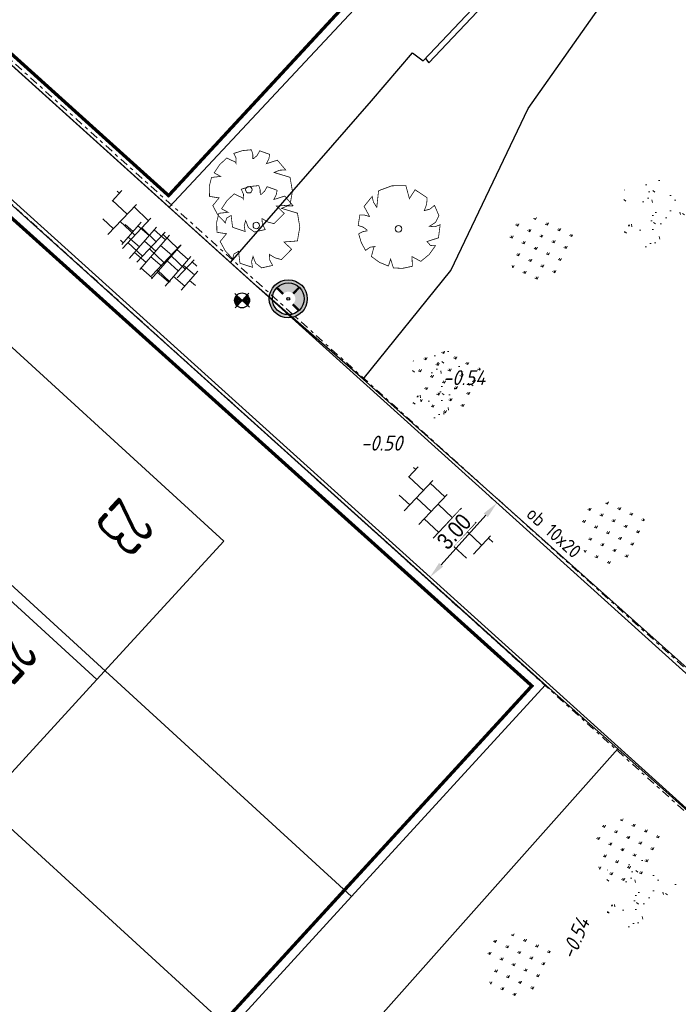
# Model space of a CAD drawing. Header units: metres. Extents: x 111546 to 149831, y 498798 to 507863.
# Tile 856 of 1056: x 111909 to 111929, y 501767 to 501797. Entities that reach past the tile are written whole.
import ezdxf
from ezdxf.enums import TextEntityAlignment as Align

# ---------------------------------------------------------------- set-up
doc = ezdxf.new("R2010")
doc.units = ezdxf.units.M
for name, pattern in [('DASHDOT', [25.4, 12.7, -6.35, 0, -6.35]), ('HIDDEN', [9.525, 6.35, -3.175]), ('VW-1-1_STREEP', [2, 1, -1])]:
    doc.linetypes.add(name, pattern=pattern)
for name, color, linetype in [('0-hoogte mv-bestaand', 253, 'Continuous'), ('0-werkgrens', 210, 'FENCELINE1'), ('3-NW-HV-316010+318010-Afwerken zandbed voor wegfundering en menggranulaat-opp', 20, 'Continuous'), ('3-nw-markering', 7, 'Continuous'), ('3-nw-peilbuis', 7, 'Continuous'), ('3-vw-band-ob 6x20', 30, 'Continuous'), ('3-vw-HV-304010-Opbreken tegels-opp', 150, 'AI-KADASTRAAL'), ('6-OVL-nw-lichtmast D+E', 150, 'Continuous'), ('6-OVL-nw-lichtmast nr', 2, 'Continuous'), ('B01_HOOFDGEBOUW', 1, 'Continuous'), ('B07_TUSSENMUUR', 1, 'Continuous'), ('Q26_BOOM', 252, 'Continuous'), ('T02_RASTER', 252, 'Continuous'), ('T10_CULTUUR-SCHEID', 252, 'HIDDEN'), ('V03_KNTTEGELPAD', 252, 'Continuous'), ('Z02_HUISNUMMER', 7, 'Continuous')]:
    doc.layers.add(name, color=color, linetype=linetype)
for name, color, linetype, lineweight in [('0-kadastrale percelen', 253, 'AI-KADASTRAAL', 9), ('3-nw-arcering-trottoir', 2, 'Continuous', 15), ('3-nw-band-ob 10x20', 7, 'Continuous', 13), ('3-nw-band-ob 10x20-achterkant', 7, 'DASHDOT', 13), ('3-nw-maatvoering', 181, 'Continuous', 15), ('3-nw-text-20-herinrichting', 7, 'Continuous', 15), ('3-vw-verharding', 3, 'Continuous', 15), ('4-bs-gras', 253, 'Continuous', 9), ('4-nw-gazon', 7, 'Continuous', 5)]:
    doc.layers.add(name, color=color, linetype=linetype, lineweight=lineweight)
doc.layers.add('3-nw-menggranulaat', color=7, linetype='Continuous', lineweight=13, true_color=0xebebeb)
doc.styles.get("Standard").update_dxf_attribs({"font": 'isocp-ie.shx'})
doc.styles.add('veysel', font='isocp-ie.shx', dxfattribs={"height": 0.1})
doc.styles.add('Zaanstad', font='ARIALN.TTF')
doc.styles.add('Zaanstad 1-200 2.0mm', font='ARIALN.TTF', dxfattribs={"height": 0.4})
doc.linetypes.add('AI-KADASTRAAL', pattern='A,5.5,-2,["K",Standard,S=1.8,R=0,X=0,Y=-0.9],-2,5.5,-2,[5,NLCS.SHX,S=0.75,R=0,X=0,Y=0],-2', length=19)
doc.linetypes.add('FENCELINE1', pattern='A,6.35,-2.54,[133,ltypeshp.shx,S=2.54,R=0,X=-2.54,Y=0],-2.54,25.4', length=36.83)
doc.dimstyles.new('1-250', dxfattribs={"dimscale": 0.25, "dimtxt": 2, "dimasz": 2, "dimexe": 1, "dimexo": 1, "dimgap": 0.5, "dimtad": 1, "dimzin": 0, "dimdsep": 46, "dimtxsty": 'Zaanstad', "dimcen": 0, "dimclrd": 256, "dimclre": 256, "dimclrt": 256, "dimadec": 0, "dimazin": 0, "dimtfac": 1, "dimtofl": 0, "dimtmove": 0, "dimatfit": 3, "dimfxl": 1, "dimtfill": 1, "dimtolj": 1, "dimtzin": 0, "dimlwd": -1, "dimlwe": -1, "dimarcsym": 0})
pattern_1 = [(294.51638, (112010.33835, 501946.37295), (-0.2375469, -0.6359021), [0.4, -0.56]), (294.51638, (112010.27896, 501946.21397), (-0.2375469, -0.6359021), [0.16, -0.8]), (294.51638, (112010.49732, 501946.31356), (-0.2375469, -0.6359021), [0.16, -0.8])]

# ---------------------------------------------------------------- blocks, each defined once
blk = doc.blocks.new('Q26')
at = {"linetype": 'Continuous', "lineweight": 20, "const_width": 0.0225}
blk.add_lwpolyline([(0.757, 0.516), (1.237, 0.371), (1.308, -0.046), (1.235, -0.463), (0.83, -0.494), (1.061, -0.711), (0.757, -1.022), (0.565, -0.971), (0.395, -0.867), (0.404, -1.032), (0.49, -1.198), (0.163, -1.271), (-0.015, -1.136), (-0.097, -0.929), (-0.141, -1.084), (-0.112, -1.255), (-0.489, -1.131), (-0.532, -0.774), (-0.668, -0.854), (-0.707, -0.996), (-0.927, -0.766), (-1.083, -0.479), (-0.894, -0.246), (-1.181, -0.203), (-1.187, 0.104), (-1.122, 0.367), (-0.847, 0.398), (-1.04, 0.503), (-0.879, 0.749), (-0.663, 0.95), (-0.402, 0.826), (-0.388, 0.795), (-0.382, 0.942), (-0.452, 1.088), (-0.194, 1.172), (0.076, 1.199), (0.118, 1.07), (0.119, 0.935), (0.148, 0.935), (0.252, 1.031), (0.325, 1.167), (0.626, 1.059), (0.6, 0.925), (0.525, 0.78), (0.856, 0.885), (1.105, 0.593), (0.924, 0.584)], close=True, dxfattribs=at)
at = {"linetype": 'Continuous', "lineweight": 20}
blk.add_circle((0.001, -0.001), 0.0983, dxfattribs=at)
blk = doc.blocks.new('tgls')
at = {"linetype": 'Continuous'}
for p, q in [((-1.018, 0.329), (-1.552, 0.329)), ((-1.018, -0.663), (-1.018, 0.575)), ((-0.418, -0.668), (-0.418, 0.573)), ((0.182, 0.329), (-0.418, 0.329)), ((0.182, -0.673), (0.182, 0.57)), ((0.782, -0.678), (0.782, 0.568)), ((1.218, 0.329), (0.782, 0.329)), ((-1.618, 0.029), (-1.635, 0.029)), ((-1.618, -0.658), (-1.618, 0.09)), ((-0.418, 0.029), (-1.018, 0.029)), ((0.782, 0.029), (0.182, 0.029)), ((-1.018, -0.271), (-1.618, -0.271)), ((0.182, -0.271), (-0.418, -0.271)), ((1.382, -0.271), (0.782, -0.271)), ((1.382, -0.682), (1.382, -0.248)), ((-1.618, -0.571), (-1.803, -0.571)), ((-0.418, -0.571), (-1.018, -0.571)), ((0.782, -0.571), (0.182, -0.571)), ((1.473, -0.571), (1.382, -0.571))]:
    blk.add_line(p, q, dxfattribs=at)
blk = doc.blocks.new('DR_32')
at = {"linetype": 'Continuous'}
for p, q in [((0, 0), (0, 0.3)), ((0, 0), (-0.3, 0)), ((-0.2, 0), (0, -0.2)), ((-0.15, 0), (0, -0.15)), ((-0.1, 0), (0, -0.1)), ((-0.05, 0), (0, -0.05)), ((0.2, 0), (0, 0.2)), ((0.15, 0), (0, 0.15)), ((0.1, 0), (0, 0.1)), ((0.05, 0), (0, 0.05)), ((0, 0), (0.3, 0)), ((0, 0), (0, -0.3)), ((0.223425, 0.026575), (0.026575, 0.223425)), ((0.203033, 0.096967), (0.096967, 0.203033)), ((-0.223425, -0.026575), (-0.026575, -0.223425)), ((-0.203033, -0.096967), (-0.096967, -0.203033))]:
    blk.add_line(p, q, dxfattribs=at)
blk.add_circle((0, 0), 0.225, dxfattribs=at)
blk.add_point((0, 0), dxfattribs=at)
blk = doc.blocks.new('*D449')
at = {"layer": '3-nw-maatvoering', "ltscale": 0.02, "transparency": 16777216}
for p, q in [((111923.06, 501782.518), (111923.014, 501782.56)), ((111921.525, 501780.536), (111922.864, 501782.021)), ((111921.05, 501780.29), (111921.004, 501780.332))]:
    blk.add_line(p, q, dxfattribs=at)
for points in [[(111922.802, 501782.077), (111922.926, 501781.965), (111923.199, 501782.392)], [(111921.463, 501780.592), (111921.586, 501780.48), (111921.19, 501780.165)]]:
    blk.add_solid(points, dxfattribs=at)
at = {"layer": 'Defpoints', "color": 0, "ltscale": 0.02, "transparency": 16777216}
for p in [(111923.199, 501782.392), (111923.246, 501782.35), (111921.236, 501780.123)]:
    blk.add_point(p, dxfattribs=at)
at = {"layer": '3-nw-maatvoering', "ltscale": 0.02, "transparency": 16777216, "insert": (111921.912, 501781.533), "char_height": 0.5, "attachment_point": 5, "rotation": 47.9423, "style": 'Zaanstad', "bg_fill": 3, "box_fill_scale": 1.1, "bg_fill_color": 9, "bg_fill_true_color": 13158600, "bg_fill_transparency": 0}
blk.add_mtext('\\A1;3.00', dxfattribs=at)
blk = doc.blocks.new('6-OVL-LM 3.5m fietspad')
at = {"linetype": 'ByBlock', "lineweight": -2}
h = blk.add_hatch(color=0, dxfattribs=at)
h.paths.add_polyline_path([(0, 0.42, 1), (0, -0.42, 1)])
h.paths.add_polyline_path([(0, -0.35, -1), (0, 0.35, -1)], flags=16)
h.paths.add_polyline_path([(0, -0.032, -1), (0, 0.032, -1)], flags=0)
h = blk.add_hatch(color=0, dxfattribs=at)
h.dxf.hatch_style = 1
h.paths.add_polyline_path([(0, 0.156, -0.031603), (0.02, 0.155), (0.02, 0.349, 0.014031), (0, 0.35, 0.414214), (-0.35, 0), (-0.156, 0, -0.414214)])
h.paths.add_polyline_path([(0, -0.35), (0, -0.156, -0.414214), (-0.156, 0), (-0.35, 0, 0.414214)])
at = {"color": 0, "linetype": 'ByBlock', "lineweight": -2, "const_width": 0.05}
for points in [[(0.02, 0.349), (0.02, 0.155)], [(-0.156, 0), (-0.35, 0)], [(0, -0.156), (0, -0.35)]]:
    blk.add_lwpolyline(points, dxfattribs=at)
at = {"color": 0, "linetype": 'ByBlock', "lineweight": -2}
for radius in [0.42, 0.35, 0.0315]:
    blk.add_circle((0, 0), radius, dxfattribs=at)
at = {"ltscale": 2.5, "style": 'Zaanstad 1-200 2.0mm', "flags": 1}
blk.add_attdef('STRAAT', (1.192, -1.016), '', height=0.4, dxfattribs=at)
at = {"layer": '6-OVL-nw-lichtmast nr', "ltscale": 0.05, "style": 'Zaanstad'}
blk.add_attdef('MAST', (1.228, 0.306), '', height=0.4, dxfattribs=at)

msp = doc.modelspace()

# ---------------------------------------------------------------- hatches: boundary and pattern name
at = {"layer": '3-nw-arcering-trottoir'}
h = msp.add_hatch(dxfattribs=at)
h.set_pattern_fill('AVH-TEGEL_300X300_HALFST', color=256, scale=1.5, angle=298.98107, style=0, pattern_type=2)
h.set_pattern_definition([(319.00454452, (523890.86443, 799553.92043), (0.48724253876, -0.12537826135), [0.45, -0.45]), (49.00454452, (523890.86443, 799553.92043), (-0.33964272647, 0.2951996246), [])])
edge = h.paths.add_edge_path()
edge.add_ellipse((111913.0601, 501789.8083), major_axis=(1.0994, -0.8774), ratio=0.488545, start_angle=0, end_angle=360)
at = {"layer": '3-nw-menggranulaat', "ltscale": 0.02}
h = msp.add_hatch(color=256, dxfattribs=at)
h.dxf.hatch_style = 1
edge = h.paths.add_edge_path(flags=17)
edge.add_line((111945.4205, 501891.0356), (111945.6729, 501890.794))
edge.add_line((111945.6729, 501890.794), (111945.6874, 501890.807))
edge.add_line((111945.6874, 501890.807), (111945.7046, 501890.8177))
edge.add_line((111945.7046, 501890.8177), (111945.7238, 501890.8259))
edge.add_line((111945.7238, 501890.8259), (111945.7445, 501890.8318))
edge.add_line((111945.7445, 501890.8318), (111945.7662, 501890.8351))
edge.add_line((111945.7662, 501890.8351), (111945.7883, 501890.836))
edge.add_line((111945.7883, 501890.836), (111945.8102, 501890.8344))
edge.add_line((111945.8102, 501890.8344), (111945.8314, 501890.8303))
edge.add_line((111945.8314, 501890.8303), (111945.8513, 501890.8237))
edge.add_line((111945.8513, 501890.8237), (111945.8693, 501890.8145))
edge.add_line((111945.8693, 501890.8145), (111945.8849, 501890.8028))
edge.add_arc((111943.4234, 501888.1077), 3.65, -30.75903, 47.59341, ccw=False)
edge.add_line((111946.56, 501886.241), (111946.396, 501885.9655))
edge.add_line((111946.396, 501885.9655), (111953.9762, 501881.4542))
edge.add_line((111953.9762, 501881.4542), (111958.2826, 501888.69))
edge.add_line((111958.2826, 501888.69), (111956.8741, 501889.9773))
edge.add_line((111956.8741, 501889.9773), (111951.4568, 501894.3664))
edge.add_line((111951.4568, 501894.3664), (111933.3048, 501910.9454))
edge.add_arc((111934.4175, 501912.1637), 1.65, 137.59341, 227.59341, ccw=False)
edge.add_line((111933.1992, 501913.2764), (111952.7546, 501934.6874))
edge.add_line((111952.7546, 501934.6874), (111952.7652, 501934.6999))
edge.add_line((111952.7652, 501934.6999), (111952.7884, 501934.7244))
edge.add_line((111952.7884, 501934.7244), (111958.8189, 501941.3271))
edge.add_arc((111962.9907, 501937.5168), 5.65, 65.58791, 137.59341, ccw=False)
edge.add_line((111965.3258, 501942.6617), (111990.2953, 501931.3286))
edge.add_line((111990.2953, 501931.3286), (111992.5123, 501928.7742))
edge.add_line((111992.5123, 501928.7742), (111996.2832, 501938.3855))
edge.add_line((111996.2832, 501938.3855), (111993.0828, 501937.6602))
edge.add_line((111993.0828, 501937.6602), (111947.8566, 501958.1872))
edge.add_line((111947.8566, 501958.1872), (111944.1829, 501950.2846))
edge.add_line((111944.1829, 501950.2846), (111946.0273, 501949.4554))
edge.add_arc((111943.3152, 501943.3934), 6.641, -41.72574, 65.89655, ccw=False)
edge.add_line((111948.2716, 501938.9734), (111948.2104, 501938.9056))
edge.add_line((111948.2104, 501938.9056), (111948.1767, 501938.8686))
edge.add_line((111948.1767, 501938.8686), (111919.7385, 501908.7564))
edge.add_line((111919.7385, 501908.7564), (111924.5965, 501904.3126))
edge.add_line((111924.5965, 501904.3126), (111926.7841, 501906.8548))
edge.add_line((111926.7841, 501906.8548), (111926.8718, 501906.9396))
edge.add_arc((111927.9845, 501905.4644), 1.8478, 39.9448, 127.02577, ccw=False)
edge.add_line((111929.4011, 501906.6508), (111929.3935, 501906.5287))
edge.add_line((111929.3935, 501906.5287), (111929.4066, 501906.5141))
edge.add_line((111929.4066, 501906.5141), (111929.4175, 501906.497))
edge.add_line((111929.4175, 501906.497), (111929.426, 501906.4777))
edge.add_line((111929.426, 501906.4777), (111929.4321, 501906.4569))
edge.add_line((111929.4321, 501906.4569), (111929.4359, 501906.4352))
edge.add_line((111929.4359, 501906.4352), (111929.4371, 501906.4131))
edge.add_line((111929.4371, 501906.4131), (111929.4359, 501906.3911))
edge.add_line((111929.4359, 501906.3911), (111929.4321, 501906.3699))
edge.add_line((111929.4321, 501906.3699), (111929.4257, 501906.35))
edge.add_line((111929.4257, 501906.35), (111929.4167, 501906.3319))
edge.add_line((111929.4167, 501906.3319), (111929.338, 501906.2428))
edge.add_line((111929.338, 501906.2428), (111945.4205, 501891.0356))
edge = h.paths.add_edge_path()
edge.add_line((111939.0689, 501884.2217), (111923.2649, 501898.6751))
edge.add_line((111923.2649, 501898.6751), (111923.0035, 501899.3073))
edge.add_line((111923.0035, 501899.3073), (111922.989, 501899.2943))
edge.add_line((111922.989, 501899.2943), (111922.9719, 501899.2837))
edge.add_line((111922.9719, 501899.2837), (111922.9527, 501899.2756))
edge.add_line((111922.9527, 501899.2756), (111922.932, 501899.2699))
edge.add_line((111922.932, 501899.2699), (111922.9104, 501899.2666))
edge.add_line((111922.9104, 501899.2666), (111922.8883, 501899.2659))
edge.add_line((111922.8883, 501899.2659), (111922.8665, 501899.2676))
edge.add_line((111922.8665, 501899.2676), (111922.8453, 501899.2718))
edge.add_line((111922.8453, 501899.2718), (111922.8254, 501899.2785))
edge.add_line((111922.8254, 501899.2785), (111922.8074, 501899.2877))
edge.add_line((111922.8074, 501899.2877), (111922.7918, 501899.2994))
edge.add_line((111922.7918, 501899.2994), (111922.7244, 501899.361))
edge.add_arc((111923.7904, 501900.8134), 1.8016, 142.46827, 233.72181, ccw=False)
edge.add_line((111922.3617, 501901.9109), (111924.5902, 501904.3072))
edge.add_line((111924.5902, 501904.3072), (111919.7344, 501908.7519))
edge.add_line((111919.7344, 501908.7519), (111909.1625, 501897.0827))
edge.add_line((111909.1625, 501897.0827), (111913.8523, 501892.7753))
edge.add_line((111913.8523, 501892.7753), (111915.8761, 501894.9148))
edge.add_arc((111917.0874, 501893.8799), 1.5932, 61.0323, 139.48943, ccw=False)
edge.add_line((111917.8591, 501895.2738), (111918.9555, 501894.4073))
edge.add_line((111918.9555, 501894.4073), (111918.9686, 501894.3928))
edge.add_line((111918.9686, 501894.3928), (111918.9794, 501894.3756))
edge.add_line((111918.9794, 501894.3756), (111918.9879, 501894.3564))
edge.add_line((111918.9879, 501894.3564), (111918.9939, 501894.3357))
edge.add_line((111918.9939, 501894.3357), (111918.9976, 501894.314))
edge.add_line((111918.9976, 501894.314), (111918.9988, 501894.2919))
edge.add_line((111918.9988, 501894.2919), (111918.9974, 501894.27))
edge.add_line((111918.9974, 501894.27), (111918.9936, 501894.2488))
edge.add_line((111918.9936, 501894.2488), (111918.9871, 501894.2289))
edge.add_line((111918.9871, 501894.2289), (111918.9781, 501894.2108))
edge.add_line((111918.9781, 501894.2108), (111918.9664, 501894.1952))
edge.add_line((111918.9664, 501894.1952), (111937.2225, 501877.2639))
edge.add_line((111937.2225, 501877.2639), (111937.3506, 501877.4043))
edge.add_line((111937.3506, 501877.4043), (111937.3651, 501877.4173))
edge.add_line((111937.3651, 501877.4173), (111937.3822, 501877.4279))
edge.add_line((111937.3822, 501877.4279), (111937.4014, 501877.4361))
edge.add_line((111937.4014, 501877.4361), (111937.4221, 501877.4419))
edge.add_line((111937.4221, 501877.4419), (111937.4437, 501877.4452))
edge.add_line((111937.4437, 501877.4452), (111937.4658, 501877.446))
edge.add_line((111937.4658, 501877.446), (111937.4876, 501877.4444))
edge.add_line((111937.4876, 501877.4444), (111937.5088, 501877.4403))
edge.add_line((111937.5088, 501877.4403), (111937.5286, 501877.4336))
edge.add_line((111937.5286, 501877.4336), (111937.5466, 501877.4245))
edge.add_line((111937.5466, 501877.4245), (111937.5622, 501877.4128))
edge.add_line((111937.5622, 501877.4128), (111938.7544, 501876.3239))
edge.add_arc((111936.2929, 501873.6289), 3.65, -30.75903, 47.59341, ccw=False)
edge.add_line((111939.4294, 501871.7622), (111938.385, 501870.0074))
edge.add_arc((111935.2485, 501871.8741), 3.65, 245.34011, 329.24097, ccw=False)
edge.add_line((111933.7256, 501868.557), (111929.0206, 501864.0685))
edge.add_arc((111924.456, 501860.7388), 5.65, -42.41791, 36.11015, ccw=False)
edge.add_line((111928.6271, 501856.9276), (111889.9448, 501814.5917))
edge.add_line((111889.9448, 501814.5917), (111889.9191, 501814.5632))
edge.add_line((111889.9191, 501814.5632), (111886.2337, 501810.5301))
edge.add_arc((111888.7069, 501808.2704), 3.35, 137.58209, 197.54111)
edge.add_line((111885.5126, 501807.2607), (111890.1896, 501792.4643))
edge.add_arc((111884.8023, 501790.7615), 5.65, -42.58489, 17.54111, ccw=False)
edge.add_line((111888.9623, 501786.9382), (111860.4469, 501755.9116))
edge.add_line((111860.4469, 501755.9116), (111859.2031, 501754.8538))
edge.add_arc((111856.663, 501757.1884), 3.45, 227.41511, 317.41511, ccw=False)
edge.add_line((111854.3284, 501754.6482), (111853.4568, 501755.1777))
edge.add_line((111853.4568, 501755.1777), (111841.6617, 501766.0181))
edge.add_line((111841.6617, 501766.0181), (111839.7535, 501767.7719))
edge.add_line((111839.7535, 501767.7719), (111835.8964, 501763.5751))
edge.add_line((111835.8964, 501763.5751), (111836.3161, 501763.1893))
edge.add_line((111836.3161, 501763.1893), (111876.9192, 501725.8727))
edge.add_line((111876.9192, 501725.8727), (111896.1196, 501708.2263))
edge.add_line((111896.1196, 501708.2263), (111899.9767, 501712.4231))
edge.add_line((111899.9767, 501712.4231), (111865.4492, 501744.1559))
edge.add_line((111865.4492, 501744.1559), (111865.3726, 501744.498))
edge.add_arc((111868.3838, 501747.7744), 4.45, 137.6472, 227.41511, ccw=False)
edge.add_line((111865.0952, 501750.7724), (111898.3784, 501787.2824))
edge.add_arc((111895.9027, 501789.5392), 3.35, 317.64716, 383.53609)
edge.add_line((111898.974, 501790.877), (111897.9326, 501793.2678))
edge.add_line((111897.9326, 501793.2678), (111893.2508, 501804.0168))
edge.add_arc((111897.6973, 501805.9535), 4.85, 137.58209, 203.53609, ccw=False)
edge.add_line((111894.1169, 501809.225), (111896.1368, 501811.4357))
edge.add_line((111896.1368, 501811.4357), (111933.9229, 501852.7908))
edge.add_arc((111938.094, 501848.9797), 5.65, 58.6164, 137.58209, ccw=False)
edge.add_line((111941.0363, 501853.8031), (111953.1191, 501846.4325))
edge.add_line((111953.1191, 501846.4325), (111956.6082, 501852.1523))
edge.add_line((111956.6082, 501852.1523), (111946.6541, 501858.2243))
edge.add_arc((111949.5965, 501863.0477), 5.65, 149.24097, 238.6164, ccw=False)
edge.add_line((111944.7413, 501865.9373), (111953.9493, 501881.412))
edge.add_line((111953.9493, 501881.412), (111946.3755, 501885.9311))
edge.add_line((111946.3755, 501885.9311), (111945.5156, 501884.4862))
edge.add_arc((111942.3791, 501886.3529), 3.65, 227.59341, 329.24097, ccw=False)
edge.add_line((111939.9176, 501883.6579), (111939.889, 501883.6834))
edge.add_line((111939.889, 501883.6834), (111939.8577, 501883.7108))
edge.add_line((111939.8577, 501883.7108), (111939.7902, 501883.77))
edge.add_line((111939.7902, 501883.77), (111939.7218, 501883.8337))
edge.add_line((111939.7218, 501883.8337), (111939.6895, 501883.8666))
edge.add_line((111939.6895, 501883.8666), (111939.6596, 501883.8999))
edge.add_line((111939.6596, 501883.8999), (111939.6328, 501883.9333))
edge.add_line((111939.6328, 501883.9333), (111939.6101, 501883.9666))
edge.add_line((111939.6101, 501883.9666), (111939.5924, 501883.9996))
edge.add_line((111939.5924, 501883.9996), (111939.5804, 501884.032))
edge.add_line((111939.5804, 501884.032), (111939.5751, 501884.0637))
edge.add_line((111939.5751, 501884.0637), (111939.5772, 501884.0942))
edge.add_line((111939.5772, 501884.0942), (111939.5814, 501884.109))
edge.add_line((111939.5814, 501884.109), (111939.5877, 501884.1235))
edge.add_line((111939.5877, 501884.1235), (111939.5963, 501884.1376))
edge.add_line((111939.5963, 501884.1376), (111939.3596, 501884.0053))
edge.add_line((111939.3596, 501884.0053), (111939.0689, 501884.2217))
edge = h.paths.add_edge_path(flags=17)
edge.add_line((111933.0577, 501869.1111), (111912.895, 501887.549))
edge.add_line((111912.895, 501887.549), (111912.8805, 501887.5359))
edge.add_line((111912.8805, 501887.5359), (111912.8633, 501887.5253))
edge.add_line((111912.8633, 501887.5253), (111912.8441, 501887.517))
edge.add_line((111912.8441, 501887.517), (111912.8234, 501887.5112))
edge.add_line((111912.8234, 501887.5112), (111912.8017, 501887.5079))
edge.add_line((111912.8017, 501887.5079), (111912.7796, 501887.507))
edge.add_line((111912.7796, 501887.507), (111912.7577, 501887.5086))
edge.add_line((111912.7577, 501887.5086), (111912.7366, 501887.5127))
edge.add_line((111912.7366, 501887.5127), (111912.7167, 501887.5193))
edge.add_line((111912.7167, 501887.5193), (111912.6986, 501887.5285))
edge.add_line((111912.6986, 501887.5285), (111912.683, 501887.5402))
edge.add_line((111912.683, 501887.5402), (111912.2714, 501887.9162))
edge.add_arc((111913.4223, 501889.4072), 1.8836, 145.26236, 232.33447, ccw=False)
edge.add_line((111911.8745, 501890.4805), (111913.8494, 501892.7722))
edge.add_line((111913.8494, 501892.7722), (111909.1549, 501897.0744))
edge.add_line((111909.1549, 501897.0744), (111901.8785, 501889.0129))
edge.add_line((111901.8785, 501889.0129), (111928.2662, 501864.9107))
edge.add_arc((111924.456, 501860.7388), 5.65, 37.7584, 47.59468, ccw=False)
edge.add_line((111928.9229, 501864.1984), (111933.6754, 501868.5805))
edge.add_arc((111935.2485, 501871.8741), 3.65, 233.53134, 244.47053, ccw=False)
edge.add_line((111933.079, 501868.9388), (111933.0701, 501868.9465))
edge.add_line((111933.0701, 501868.9465), (111933.0624, 501868.9556))
edge.add_line((111933.0624, 501868.9556), (111933.0558, 501868.9659))
edge.add_line((111933.0558, 501868.9659), (111933.0502, 501868.9772))
edge.add_line((111933.0502, 501868.9772), (111933.0458, 501868.9893))
edge.add_line((111933.0458, 501868.9893), (111933.0424, 501869.0021))
edge.add_line((111933.0424, 501869.0021), (111933.039, 501869.0288))
edge.add_line((111933.039, 501869.0288), (111933.0399, 501869.056))
edge.add_line((111933.0399, 501869.056), (111933.0451, 501869.0822))
edge.add_line((111933.0451, 501869.0822), (111933.0493, 501869.0944))
edge.add_line((111933.0493, 501869.0944), (111933.0545, 501869.1059))
edge.add_line((111933.0545, 501869.1059), (111933.0608, 501869.1163))
edge.add_line((111933.0608, 501869.1163), (111933.0682, 501869.1256))
edge.add_line((111933.0682, 501869.1256), (111933.0577, 501869.1111))
edge = h.paths.add_edge_path()
edge.add_line((111992.5179, 501928.7676), (111994.7292, 501926.2197))
edge.add_line((111994.7292, 501926.2197), (111992.7618, 501920.8852))
edge.add_line((111992.7618, 501920.8852), (111990.9535, 501916.2577))
edge.add_line((111990.9535, 501916.2577), (111987.3966, 501907.1552))
edge.add_line((111987.3966, 501907.1552), (111984.5685, 501905.9622))
edge.add_line((111984.5685, 501905.9622), (111979.6175, 501893.2924))
edge.add_line((111979.6175, 501893.2924), (111980.8658, 501890.4421))
edge.add_line((111980.8658, 501890.4421), (111966.3394, 501853.2677))
edge.add_arc((112199.3326, 501762.2227), 250.15, 158.656294, 158.959504)
edge.add_line((111965.8609, 501852.0335), (111958.2211, 501851.1683))
edge.add_line((111958.2211, 501851.1683), (111956.6509, 501852.1262))
edge.add_line((111956.6509, 501852.1262), (111953.1617, 501846.4064))
edge.add_line((111953.1617, 501846.4064), (111954.801, 501845.4065))
edge.add_line((111954.801, 501845.4065), (111961.2929, 501839.1012))
edge.add_arc((112172.9168, 501770.2756), 222.5345, 161.984141, 163.432257)
edge.add_line((111959.6211, 501833.7311), (111947.8873, 501794.3967))
edge.add_arc((111619.3818, 501892.3933), 342.8107, 334.016078, 343.389614, ccw=False)
edge.add_line((111927.5402, 501742.2014), (111914.6403, 501718.2034))
edge.add_arc((111619.3446, 501892.406), 342.85, 327.803063, 329.462534, ccw=False)
edge.add_line((111909.4717, 501709.7249), (111902.159, 501710.4174))
edge.add_line((111902.159, 501710.4174), (111900.0135, 501712.3893))
edge.add_line((111900.0135, 501712.3893), (111896.1564, 501708.1925))
edge.add_line((111896.1564, 501708.1925), (111898.3692, 501706.1588))
edge.add_line((111898.3692, 501706.1588), (111901.9376, 501698.2777))
edge.add_arc((111620.0913, 501891.8095), 341.8946, 319.976566, 325.524268, ccw=False)
edge.add_line((111881.9079, 501671.9368), (111875.8132, 501664.6874))
edge.add_line((111875.8132, 501664.6874), (111881.8015, 501659.8582))
edge.add_line((111881.8015, 501659.8582), (111887.6852, 501667.154))
edge.add_arc((111619.6416, 501892.2362), 350.0133, 319.979072, 330.881819)
edge.add_line((111925.4195, 501721.9153), (111934.2415, 501738.8209))
edge.add_arc((111619.6416, 501892.2362), 350.0133, 334.00373, 336.636623)
edge.add_line((111940.9568, 501753.4345), (111946.615, 501767.3333))
edge.add_arc((111619.5305, 501892.3164), 350.15, 339.087525, 343.389614)
edge.add_line((111955.069, 501792.2218), (111966.8024, 501831.5546))
edge.add_arc((112199.5184, 501762.133), 242.85, 158.656294, 163.389614, ccw=False)
edge.add_line((111973.3246, 501850.5211), (111996.8969, 501910.8449))
edge.add_line((111996.8969, 501910.8449), (111999.7725, 501918.2039))
edge.add_line((111999.7725, 501918.2039), (112014.2094, 501957.3484))
edge.add_line((112014.2094, 501957.3484), (112017.327, 501965.8015))
edge.add_line((112017.327, 501965.8015), (112023.9953, 501969.4553))
edge.add_line((112023.9953, 501969.4553), (112025.9918, 501974.4606))
edge.add_line((112025.9918, 501974.4606), (112023.5855, 501976.2269))
edge.add_line((112023.5855, 501976.2269), (112024.3517, 501978.5545))
edge.add_line((112024.3517, 501978.5545), (112022.3088, 501979.3064))
edge.add_line((112022.3088, 501979.3064), (112022.8152, 501980.6823))
edge.add_line((112022.8152, 501980.6823), (112015.7803, 501983.2979))
edge.add_line((112015.7803, 501983.2979), (112012.7309, 501975.0297))
edge.add_line((112012.7309, 501975.0297), (111999.4836, 501939.1108))
edge.add_line((111999.4836, 501939.1108), (111996.2923, 501938.3876))
edge.add_line((111996.2923, 501938.3876), (111992.5179, 501928.7676))
edge = h.paths.add_edge_path()
edge.add_line((112022.6664, 501569.4539), (112021.9525, 501567.8914))
edge.add_arc((112022.5437, 501567.6213), 0.65, 155.44535, 245.26702)
edge.add_line((112022.2718, 501567.0309), (112030.4099, 501563.2821))
edge.add_arc((112030.6818, 501563.8725), 0.65, 245.26702, 335.61275)
edge.add_line((112031.2738, 501563.6041), (112031.7526, 501564.6357))
edge.add_line((112031.7526, 501564.6357), (112037.7391, 501577.621))
edge.add_line((112037.7391, 501577.621), (112039.5258, 501581.518))
edge.add_line((112039.5258, 501581.518), (112043.4029, 501579.7321))
edge.add_line((112043.4029, 501579.7321), (112042.2053, 501577.1324))
edge.add_arc((112042.7957, 501576.8604), 0.65, 155.26702, 244.8963)
edge.add_line((112042.5199, 501576.2718), (112043.6841, 501575.7264))
edge.add_line((112043.6841, 501575.7264), (112037.3742, 501562.0284))
edge.add_line((112037.3742, 501562.0284), (112036.9034, 501561.0065))
edge.add_arc((112037.4938, 501560.7346), 0.65, 155.26702, 245.26702)
edge.add_line((112037.2219, 501560.1442), (112070.2963, 501544.9086))
edge.add_line((112070.2963, 501544.9086), (112090.0758, 501535.7972))
edge.add_line((112090.0758, 501535.7972), (112106.9799, 501528.0104))
edge.add_line((112106.9799, 501528.0104), (112102.6804, 501518.6766))
edge.add_line((112102.6804, 501518.6766), (112096.6219, 501521.4671))
edge.add_line((112096.6219, 501521.4671), (112098.0341, 501524.5333))
edge.add_line((112098.0341, 501524.5333), (112072.1423, 501536.474))
edge.add_line((112072.1423, 501536.474), (112068.2561, 501528.0329))
edge.add_line((112068.2561, 501528.0329), (112094.1523, 501516.1055))
edge.add_line((112094.1523, 501516.1055), (112096.6009, 501521.4217))
edge.add_line((112096.6009, 501521.4217), (112102.6595, 501518.6312))
edge.add_line((112102.6595, 501518.6312), (112097.7794, 501508.0373))
edge.add_line((112097.7794, 501508.0373), (112065.7267, 501522.8023))
edge.add_line((112065.7267, 501522.8023), (112072.124, 501536.69))
edge.add_line((112072.124, 501536.69), (112023.5558, 501559.0627))
edge.add_arc((112021.6103, 501554.8393), 4.65, 65.26702, 155.26702)
edge.add_line((112017.3868, 501556.7848), (112004.8207, 501529.5055))
edge.add_line((112004.8207, 501529.5055), (111991.5629, 501500.7245))
edge.add_line((111991.5629, 501500.7245), (111991.191, 501493.9811))
edge.add_line((111991.191, 501493.9811), (111981.4392, 501500.8561))
edge.add_line((111981.4392, 501500.8561), (111985.3353, 501503.2189))
edge.add_line((111985.3353, 501503.2189), (111995.4999, 501525.2871))
edge.add_line((111995.4999, 501525.2871), (112013.4446, 501564.2406))
edge.add_line((112013.4446, 501564.2406), (112022.0681, 501582.9609))
edge.add_line((112022.0681, 501582.9609), (112027.6993, 501580.3669))
edge.add_line((112027.6993, 501580.3669), (112027.4871, 501579.9062))
edge.add_line((112027.4871, 501579.9062), (112022.6664, 501569.4539))
at = {"layer": '3-vw-HV-304010-Opbreken tegels-opp', "ltscale": 0.01}
h = msp.add_hatch(dxfattribs=at)
h.set_pattern_fill('GOST_GLASS', color=256, scale=0.08)
h.set_pattern_definition(pattern_1)
h.paths.add_polyline_path([(111911.7955, 501783.043), (111910.5069, 501781.6363), (111912.1522, 501780.1293), (111913.4407, 501781.536)], flags=9)
h = msp.add_hatch(dxfattribs=at)
h.set_pattern_fill('GOST_GLASS', color=256, scale=0.08)
h.set_pattern_definition(pattern_1)
h.paths.add_polyline_path([(111908.3075, 501779.234), (111907.0189, 501777.8273), (111908.6642, 501776.3203), (111909.9527, 501777.727)], flags=9)
at = {"layer": '4-bs-gras'}
h = msp.add_hatch(dxfattribs=at)
h.set_pattern_fill('AGR-KRUIDEN', color=256, scale=0.04, pattern_type=2)
h.set_pattern_definition([(110.0468, (111903.057, 501778.31073), (-0.3626612, 0.1687508), [0.075, -0.4906854]), (65.0468, (111903.057, 501778.31073), (-0.362661, 0.168751), [0.075, -0.325]), (155.0468, (111903.057, 501778.31073), (-0.168751, -0.362661), [0.075, -0.325])])
h.paths.add_polyline_path([(111925.473, 501790.5055), (111924.7561, 501791.0976), (111924.1013, 501790.8587), (111923.5282, 501790.8537), (111923.537, 501789.843), (111923.838, 501789.0181), (111924.7681, 501789.0746), (111925.2034, 501789.5799), (111925.39, 501789.7803)])
h = msp.add_hatch(dxfattribs=at)
h.set_pattern_fill('AGR-KRUIDEN', color=256, scale=0.04, pattern_type=2)
h.set_pattern_definition([(110.0468, (111900.30093, 501774.29332), (-0.3626612, 0.1687508), [0.075, -0.4906854]), (65.0468, (111900.30093, 501774.29332), (-0.362661, 0.168751), [0.075, -0.325]), (155.0468, (111900.30093, 501774.29332), (-0.168751, -0.362661), [0.075, -0.325])])
h.paths.add_polyline_path([(111922.7169, 501786.4881), (111922, 501787.0802), (111921.3452, 501786.8413), (111920.7721, 501786.8363), (111920.7809, 501785.8256), (111921.0819, 501785.0006), (111922.012, 501785.0572), (111922.4473, 501785.5625), (111922.6339, 501785.7628)])
h = msp.add_hatch(dxfattribs=at)
h.set_pattern_fill('AGR-KRUIDEN', color=256, scale=0.04, pattern_type=2)
h.set_pattern_definition([(110.0468, (111905.22397, 501769.76864), (-0.3626612, 0.1687508), [0.075, -0.4906854]), (65.0468, (111905.22397, 501769.76864), (-0.362661, 0.168751), [0.075, -0.325]), (155.0468, (111905.22397, 501769.76864), (-0.168751, -0.362661), [0.075, -0.325])])
h.paths.add_polyline_path([(111927.6399, 501781.9634), (111926.923, 501782.5555), (111926.2683, 501782.3166), (111925.6951, 501782.3116), (111925.7039, 501781.3009), (111926.005, 501780.476), (111926.9351, 501780.5325), (111927.3703, 501781.0379), (111927.5569, 501781.2382)])
h = msp.add_hatch(dxfattribs=at)
h.set_pattern_fill('AGR-KRUIDEN', color=256, scale=0.04, pattern_type=2)
h.set_pattern_definition([(110.0468, (111905.65898, 501760.25455), (-0.3626612, 0.1687508), [0.075, -0.4906854]), (65.0468, (111905.65898, 501760.25455), (-0.362661, 0.168751), [0.075, -0.325]), (155.0468, (111905.65898, 501760.25455), (-0.168751, -0.362661), [0.075, -0.325])])
h.paths.add_polyline_path([(111928.0749, 501772.4493), (111927.3581, 501773.0414), (111926.7033, 501772.8025), (111926.1301, 501772.7975), (111926.1389, 501771.7869), (111926.44, 501770.9619), (111927.3701, 501771.0185), (111927.8053, 501771.5238), (111927.992, 501771.7241)])
h = msp.add_hatch(dxfattribs=at)
h.set_pattern_fill('AGR-KRUIDEN', color=256, scale=0.04, pattern_type=2)
h.set_pattern_definition([(110.0468, (111902.39124, 501756.801), (-0.3626612, 0.1687508), [0.075, -0.4906854]), (65.0468, (111902.39124, 501756.801), (-0.362661, 0.168751), [0.075, -0.325]), (155.0468, (111902.39124, 501756.801), (-0.168751, -0.362661), [0.075, -0.325])])
h.paths.add_polyline_path([(111924.8072, 501768.9957), (111924.0903, 501769.5879), (111923.4356, 501769.3489), (111922.8624, 501769.3439), (111922.8712, 501768.3333), (111923.1722, 501767.5083), (111924.1023, 501767.5649), (111924.5376, 501768.0702), (111924.7242, 501768.2705)])
at = {"layer": '4-nw-gazon', "ltscale": 0.1}
h = msp.add_hatch(dxfattribs=at)
h.set_pattern_fill('AGR-GRAS_GAZON', color=256, scale=0.5, angle=-46.148, pattern_type=2)
h.set_pattern_definition([(308.76637, (112528.5652, 501061.8352), (0.9624805, 0.0527809), [0, -0.76, 0, -0.85, 0, -0.8125]), (278.76637, (112528.5652, 501061.8352), (1.4302849, -0.8534867), [0, -0.41, 0, -0.685, 0, -0.2625]), (238.76637, (112528.5516, 501062.45), (0.037241, -1.5566281), [0, -0.25, 0, -0.9, 0, -1.175]), (228.76637, (112528.5516, 501062.45), (0.4719491, -1.4929976), [0, -0.125, 0, -0.59, 0, -0.675]), (322.26637, (112530.4417, 501063.147), (0.8731955, 0.27140796), [0.075, -1.04775]), (281.26637, (112526.6326, 501063.0628), (0.83706867, -0.3680336), [0.075, -1.04775])])
edge = h.paths.add_edge_path()
edge.add_arc((111927.9475, 501791.0871), 1.1599, 0, 360)
h = msp.add_hatch(dxfattribs=at)
h.set_pattern_fill('AGR-GRAS_GAZON', color=256, scale=0.5, angle=-46.148, pattern_type=2)
h.set_pattern_definition([(308.76637, (112522.2231, 501056.7007), (0.9624805, 0.0527809), [0, -0.76, 0, -0.85, 0, -0.8125]), (278.76637, (112522.2231, 501056.7007), (1.4302849, -0.8534867), [0, -0.41, 0, -0.685, 0, -0.2625]), (238.76637, (112522.2095, 501057.31556), (0.037241, -1.5566281), [0, -0.25, 0, -0.9, 0, -1.175]), (228.76637, (112522.2095, 501057.3156), (0.4719491, -1.4929976), [0, -0.125, 0, -0.59, 0, -0.675]), (322.26637, (112524.0996, 501058.0125), (0.8731955, 0.27140796), [0.075, -1.04775]), (281.26637, (112520.2905, 501057.9283), (0.83706867, -0.3680336), [0.075, -1.04775])])
edge = h.paths.add_edge_path()
edge.add_arc((111921.6053, 501785.9526), 1.1599, 0, 360)
h = msp.add_hatch(dxfattribs=at)
h.set_pattern_fill('AGR-GRAS_GAZON', color=256, scale=0.5, angle=-46.148, pattern_type=2)
h.set_pattern_definition([(308.76637, (112528.05435, 501041.4154), (0.9624805, 0.0527809), [0, -0.76, 0, -0.85, 0, -0.8125]), (278.76637, (112528.0543, 501041.4154), (1.4302849, -0.8534867), [0, -0.41, 0, -0.685, 0, -0.2625]), (238.76637, (112528.04076, 501042.0303), (0.037241, -1.5566281), [0, -0.25, 0, -0.9, 0, -1.175]), (228.76637, (112528.0408, 501042.0303), (0.4719491, -1.4929976), [0, -0.125, 0, -0.59, 0, -0.675]), (322.26637, (112529.9308, 501042.7272), (0.8731955, 0.27140796), [0.075, -1.04775]), (281.26637, (112526.12175, 501042.643), (0.83706867, -0.3680336), [0.075, -1.04775])])
edge = h.paths.add_edge_path()
edge.add_arc((111927.4366, 501770.6674), 1.1599, 0, 360)

# ---------------------------------------------------------------- linework, layer by layer
at = {"layer": '0-kadastrale percelen', "ltscale": 0.25}
for p, q in [((111895.138, 501807.71), (111913.358, 501791.269)), ((111913.358, 501791.269), (111919.195, 501797.515)), ((111900.688, 501787.188), (111918.833, 501770.576)), ((111897.037, 501783.21), (111915.186, 501766.594))]:
    msp.add_line(p, q, dxfattribs=at)
msp.add_lwpolyline([(111865.539, 501748.895), (111883.805, 501732.327), (111889.66, 501738.72), (111893.304, 501742.7), (111896.955, 501746.686), (111900.599, 501750.665), (111904.246, 501754.648), (111907.893, 501758.63), (111911.539, 501762.611), (111915.186, 501766.594), (111918.833, 501770.576), (111924.652, 501776.918), (111906.364, 501793.372), (111900.688, 501787.188), (111897.037, 501783.21), (111893.386, 501779.233), (111889.734, 501775.255), (111886.083, 501771.277), (111882.431, 501767.298), (111878.78, 501763.32), (111875.129, 501759.343), (111871.476, 501755.364)], close=True, dxfattribs=at)
at = {"layer": '0-werkgrens', "ltscale": 0.1, "const_width": 0.1}
msp.add_lwpolyline([(111934.8768, 501850.795), (111895.4923, 501807.727), (111911.8354, 501792.9797), (111913.3422, 501791.62), (111920.8155, 501799.6938), (111931.8157, 501811.5855), (111939.1216, 501819.5348), (111946.3497, 501827.5526), (111948.0901, 501829.5617), (111953.8135, 501843.1204), (111946.857, 501846.8963), (111944.2375, 501848.4584), (111938.9344, 501852.2196), (111936.4267, 501849.411)], close=True, dxfattribs=at)
at = {"layer": '3-nw-band-ob 10x20', "ltscale": 0.02}
for points in [[(111895.138, 501807.71), (111937.1234, 501769.8295)], [(111906.5288, 501793.3922), (111935.9552, 501766.8429)]]:
    msp.add_lwpolyline(points, dxfattribs=at)
at = {"layer": '3-nw-band-ob 10x20-achterkant', "ltscale": 0.02}
for points in [[(111895.205, 501807.7842), (111937.0824, 501770.0012)], [(111906.5014, 501793.2823), (111935.8366, 501766.8152)]]:
    msp.add_lwpolyline(points, dxfattribs=at)
at = {"layer": '3-NW-HV-316010+318010-Afwerken zandbed voor wegfundering en menggranulaat-opp'}
msp.add_lwpolyline([(111959.6211, 501833.7311), (111947.8873, 501794.3967, -0.0409226), (111927.5402, 501742.2014), (111914.6403, 501718.2034, -0.0072409), (111909.4717, 501709.7249), (111902.159, 501710.4174), (111900.0135, 501712.3893), (111896.1564, 501708.1925), (111898.3692, 501706.1588), (111901.9376, 501698.2777, -0.0242111), (111881.9079, 501671.9368), (111875.8132, 501664.6874), (111881.8015, 501659.8582), (111887.6852, 501667.154, 0.0476081), (111925.4195, 501721.9153), (111934.2415, 501738.8209, 0.0114887), (111940.9568, 501753.4345), (111946.615, 501767.3333, 0.0187736), (111955.069, 501792.2218), (111966.8024, 501831.5546, -0.0206559)], format="xyb", dxfattribs=at)
at = {"layer": '3-nw-markering', "linetype": 'VW-1-1_STREEP', "const_width": 0.1, "flags": 128}
for points in [[(111882.0384, 501668.4378), (111883.7075, 501670.4257, 0.1024983), (111950.1397, 501793.7265), (111961.8731, 501833.0593, -0.0206559), (111968.5282, 501852.4124), (111994.9588, 501920.0509), (112008.7605, 501957.4729)], [(111884.2225, 501666.6038), (111885.8705, 501668.6474, 0.1025141), (111952.817, 501792.8935), (111964.5504, 501832.2264, -0.0206559), (111971.1358, 501851.3764), (111997.5754, 501919.0382), (112011.3989, 501956.5192)]]:
    msp.add_lwpolyline(points, format="xyb", dxfattribs=at)
at = {"layer": '3-vw-band-ob 6x20', "ltscale": 0.05}
for points in [[(111954.082, 501843.453), (111955.388, 501842.748), (111957.585, 501841.53), (111958.924, 501838.158), (111956.913, 501831.345), (111955.002, 501825.196), (111952.266, 501816.234), (111949.351, 501806.238), (111946.947, 501798.118), (111943.18, 501785.852), (111940.682, 501778.263), (111937.607, 501769.676), (111919.184, 501786.11), (111915.979, 501788.906)], [(111920.51, 501733.327), (111922.216, 501736.507), (111922.949, 501737.449), (111926.092, 501743.874), (111929.793, 501751.731), (111935.268, 501763.625), (111936.404, 501766.482), (111926.827, 501775.006), (111924.6, 501776.985)]]:
    msp.add_lwpolyline(points, dxfattribs=at)
at = {"layer": 'B01_HOOFDGEBOUW'}
msp.add_line((111911.19, 501777.089), (111907.558, 501773.121), dxfattribs=at)
msp.add_lwpolyline([(111903.069, 501784.509), (111906.877, 501788.669), (111914.998, 501781.249), (111911.19, 501777.089)], dxfattribs=at)
at = {"layer": 'B07_TUSSENMUUR'}
msp.add_line((111903.069, 501784.509), (111911.19, 501777.089), dxfattribs=at)
at = {"layer": 'T02_RASTER', "ltscale": 0.25}
for points in [[(111915.197, 501789.612), (111919.432, 501794.465), (111920.66, 501795.906), (111920.983, 501795.665), (111924.48, 501799.362), (111924.695, 501799.611), (111924.003, 501800.285), (111927.517, 501804.174), (111927.421, 501804.261), (111933.293, 501810.343)], [(111895.207, 501740.95), (111903.435, 501749.138), (111913.456, 501759.961), (111926.827, 501775.006)]]:
    msp.add_lwpolyline(points, dxfattribs=at)
at = {"layer": 'T10_CULTUUR-SCHEID'}
msp.add_lwpolyline([(111919.184, 501786.11), (111921.82, 501789.37), (111924.138, 501794.24), (111926.863, 501798.112), (111932.715, 501805.387), (111935.862, 501808.957), (111939.12, 501812.436), (111942.587, 501816.732), (111946.402, 501819.976), (111949.563, 501824.509), (111951.882, 501829.022), (111955.388, 501842.748)], dxfattribs=at)
at = {"layer": 'V03_KNTTEGELPAD'}
for points in [[(111915.979, 501788.906), (111895.138, 501807.71), (111934.859, 501851.146), (111936.334, 501849.829), (111938.897, 501852.553), (111944.374, 501848.668)], [(111921.05, 501795.736), (111921.151, 501795.609), (111924.596, 501799.252), (111924.48, 501799.362)], [(111924.6, 501776.985), (111906.364, 501793.372), (111865.539, 501748.895)]]:
    msp.add_lwpolyline(points, dxfattribs=at)

# ---------------------------------------------------------------- block references
at = {"layer": '3-nw-peilbuis', "lineweight": 0, "rotation": 317.414373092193}
msp.add_blockref('DR_32', (111915.5478, 501788.4747), dxfattribs=at)
at = {"layer": '3-vw-verharding', "rotation": 136.6969692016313}
for p in [(111912.4814, 501790.327), (111921.377, 501782.0333)]:
    msp.add_blockref('tgls', p, dxfattribs=at)
at = {"layer": '6-OVL-nw-lichtmast D+E', "xscale": 1.361566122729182, "yscale": 1.361566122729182, "zscale": 1.361566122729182, "rotation": 226.0892561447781}
msp.add_blockref('6-OVL-LM 3.5m fietspad', (111916.9343, 501788.5222), dxfattribs=at)
at = {"layer": 'Q26_BOOM'}
for p in [(111915.752, 501791.799), (111915.974, 501790.722)]:
    msp.add_blockref('Q26', p, dxfattribs=at)
at = {"layer": 'Q26_BOOM', "rotation": 100.7604692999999}
msp.add_blockref('Q26', (111920.241, 501790.621), dxfattribs=at)

# ---------------------------------------------------------------- texts
at = {"layer": '0-hoogte mv-bestaand', "style": 'veysel', "oblique": 15}
for s, rotation, p in [('-0.54', 360, (111922.2123, 501785.9288)), ('-0.50', 360, (111919.7349, 501783.9616)), ('-0.54', 67, (111925.755, 501769.2264))]:
    msp.add_text(s, height=0.45, rotation=rotation, dxfattribs=at).set_placement(p, align=Align.CENTER)
at = {"layer": 'Z02_HUISNUMMER', "linetype": 'DASHDOT', "width": 0.665036}
for s, p in [('23', (111911.893, 501782.618)), ('25', (111908.405, 501778.809))]:
    msp.add_text(s, height=1.5, rotation=227.51072, dxfattribs=at).set_placement(p)

# ---------------------------------------------------------------- next in the draw order: texts
at = {"layer": '3-nw-text-20-herinrichting', "color": 0, "insert": (111924.0458, 501782.0122), "char_height": 0.408319, "attachment_point": 7, "rotation": 317.93205, "style": 'veysel', "bg_fill": 3, "box_fill_scale": 1.1, "bg_fill_color": 9, "bg_fill_true_color": 13158600, "bg_fill_transparency": 0}
msp.add_mtext('\\A1;ob 10x20', dxfattribs=at)

# ---------------------------------------------------------------- next in the draw order: dimensions: what is measured, and where the dimension line sits
at = {"layer": '3-nw-maatvoering', "ltscale": 0.02}
dim = msp.add_linear_dim(base=(111923.1992, 501782.3923), p1=(111921.236, 501780.123), p2=(111923.2456, 501782.3504), angle=47.94232, dimstyle='1-250', dxfattribs=at)
dim.commit()
dim.dimension.update_dxf_attribs({"geometry": '*D449', "text_midpoint": (111921.9121, 501781.5334)})

# ---------------------------------------------------------------- next in the draw order: linework, layer by layer
at = {"layer": '0-werkgrens', "ltscale": 0.1, "const_width": 0.1}
msp.add_lwpolyline([(111865.9428, 501748.9135), (111883.7864, 501732.7287), (111889.4498, 501738.9125), (111893.0938, 501742.8925), (111896.7448, 501746.8785), (111900.3888, 501750.8575), (111904.0358, 501754.8405), (111907.6828, 501758.8225), (111911.3288, 501762.8035), (111914.9758, 501766.7865), (111918.6228, 501770.7685), (111924.2474, 501776.8986), (111906.3832, 501792.9714), (111900.898, 501786.9953), (111897.247, 501783.0173), (111893.5959, 501779.0403), (111889.9439, 501775.0623), (111886.293, 501771.0843), (111882.641, 501767.1053), (111878.99, 501763.1273), (111875.3389, 501759.1503), (111871.6859, 501755.1713)], close=True, dxfattribs=at)

doc.saveas('drawing.dxf')
